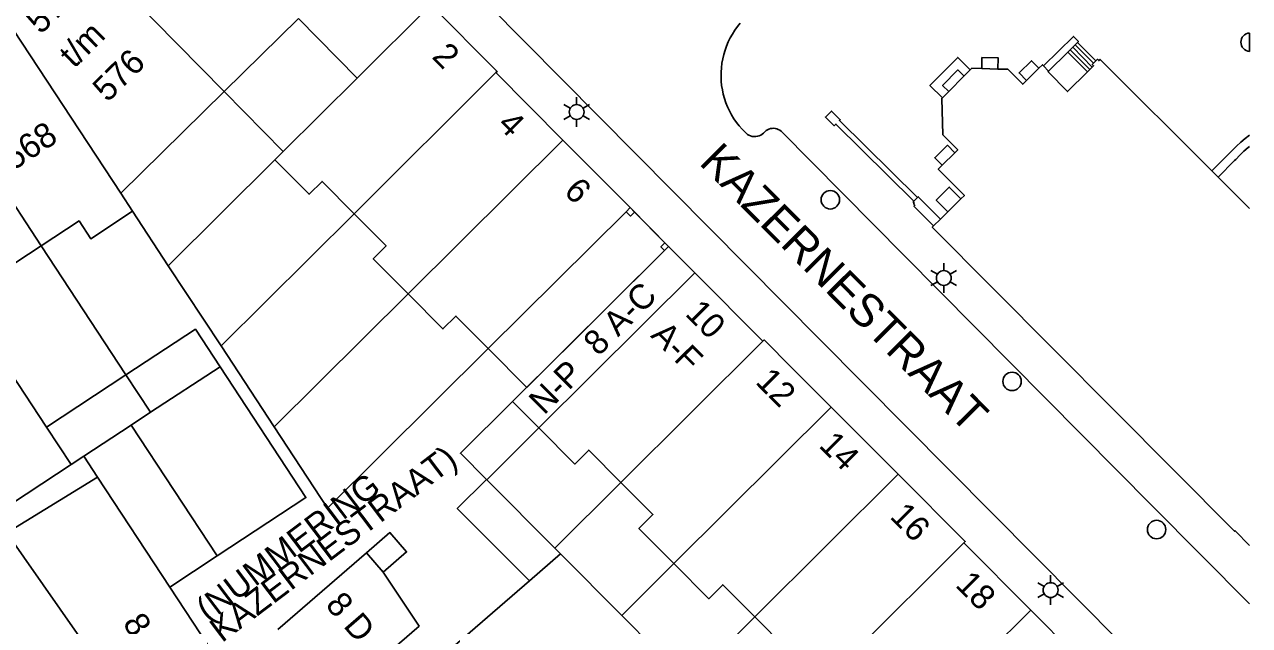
# Model space of a CAD drawing. Extents: x 122462 to 123306, y 485548 to 486417.
# Drawn here: x 123231.7 to 123306, y 486341.2 to 486377.7 of the extents above; entities that cross this region are included whole.
import ezdxf

# ---------------------------------------------------------------- set-up
doc = ezdxf.new("R2010")
doc.units = 0
for name, color, linetype in [('B-WE-IE-MEUBILAIR_WEGMEUBILAIR_VERKEERSBORD-S', 7, 'Continuous'), ('Level 1', 7, 'Continuous'), ('Level 10', 7, 'Continuous'), ('Level 17', 7, 'Continuous'), ('Level 19', 7, 'Continuous'), ('Level 2', 7, 'Continuous'), ('Level 21', 7, 'Continuous'), ('Level 30', 7, 'Continuous'), ('Level 31', 7, 'Continuous'), ('Level 33', 7, 'Continuous'), ('Level 4', 7, 'Continuous'), ('Level 50', 7, 'Continuous'), ('Level 53', 7, 'Continuous'), ('N-WE-GR-BOOM_DOORWORTELBARE RUIMTE-G', 7, 'Continuous')]:
    doc.layers.add(name, color=color, linetype=linetype)

msp = doc.modelspace()

# ---------------------------------------------------------------- linework, layer by layer
at = {"layer": 'Level 1'}
for p, q in [((123256.34, 486378.88), (123251.87, 486374.438)), ((123243.802, 486373.618), (123248.312, 486378.054)), ((123264.354, 486370.678), (123260.294, 486374.764)), ((123289.076, 486374.942), (123287.385, 486373.241)), ((123290.752, 486374.985), (123289.767, 486375.012)), ((123293.235, 486375.03), (123292.489, 486374.289)), ((123293.83, 486374.856), (123293.518, 486375.17)), ((123251.87, 486374.438), (123247.383, 486369.978)), ((123237.525, 486367.443), (123243.802, 486373.618)), ((123268.433, 486366.574), (123264.354, 486370.678)), ((123247.383, 486369.978), (123246.882, 486369.48)), ((123288.139, 486369.906), (123287.372, 486369.146)), ((123304.123, 486368.414), (123303.735, 486368.802)), ((123238.241, 486366.353), (123237.525, 486367.443)), ((123268.186, 486366.328), (123268.433, 486366.574)), ((123288.504, 486367.109), (123287.715, 486366.328)), ((123259.825, 486358.02), (123268.186, 486366.328)), ((123287.264, 486365.879), (123286.849, 486365.469)), ((123287.715, 486366.328), (123287.264, 486365.879)), ((123261.298, 486354.815), (123270.521, 486363.981)), ((123270.521, 486363.981), (123270.767, 486364.226)), ((123270.767, 486364.226), (123272.36, 486362.623)), ((123272.36, 486362.623), (123276.484, 486358.474)), ((123262.899, 486353.207), (123261.298, 486354.815)), ((123280.629, 486354.472), (123284.699, 486350.396)), ((123236.113, 486350.23), (123240.501, 486343.552)), ((123288.689, 486346.239), (123292.744, 486342.159)), ((123247.061, 486340.98), (123252.432, 486345.632)), ((123252.432, 486345.632), (123253.45, 486344.457)), ((123264.21, 486345.573), (123262.322, 486343.937)), ((123267.93, 486341.835), (123264.21, 486345.573)), ((123262.322, 486343.937), (123256.812, 486339.165)), ((123292.744, 486342.159), (123296.799, 486338.079)), ((123269.943, 486339.812), (123267.93, 486341.835))]:
    msp.add_line(p, q, dxfattribs=at)
for points in [[(123260.294, 486374.764), (123260.37, 486374.84), (123256.34, 486378.88)], [(123303.735, 486368.802), (123296.949, 486375.569), (123296.873, 486375.494), (123296.79, 486375.578), (123296.691, 486375.48)], [(123289.767, 486375.012), (123289.161, 486375.028), (123289.076, 486374.942)], [(123292.489, 486374.289), (123292.262, 486374.064), (123291.364, 486374.969), (123290.752, 486374.985)], [(123293.518, 486375.17), (123293.448, 486375.241), (123293.235, 486375.03)], [(123296.185, 486374.81), (123294.983, 486373.62), (123293.793, 486374.82), (123293.83, 486374.856)], [(123296.691, 486375.48), (123296.478, 486375.269), (123296.562, 486375.184), (123296.185, 486374.81)], [(123287.385, 486373.241), (123287.342, 486373.198), (123287.418, 486370.987), (123288.316, 486370.082), (123288.139, 486369.906)], [(123246.882, 486369.48), (123248.959, 486367.39), (123249.741, 486368.167), (123251.687, 486366.209)], [(123287.372, 486369.146), (123287.137, 486368.913), (123288.716, 486367.32), (123288.504, 486367.109)], [(123306.018, 486366.524), (123304.123, 486368.414)], [(123232.701, 486364.262), (123235, 486365.773), (123235.711, 486364.691), (123238.241, 486366.353)], [(123251.687, 486366.209), (123253.632, 486364.252), (123252.852, 486363.477), (123254.966, 486361.348)], [(123286.849, 486365.469), (123286.769, 486365.39), (123305.11, 486346.939), (123305.14, 486346.97), (123306.018, 486346.085)], [(123228.584, 486360.007), (123231.114, 486361.67), (123230.403, 486362.751), (123232.701, 486364.262)], [(123254.966, 486361.348), (123257.08, 486359.22), (123257.861, 486359.997), (123259.825, 486358.02)], [(123276.484, 486358.474), (123276.559, 486358.549), (123278.27, 486356.835), (123280.629, 486354.472)], [(123267.876, 486349.908), (123265.93, 486351.864), (123265.079, 486351.017), (123262.899, 486353.207)], [(123240.501, 486343.552), (123243.294, 486339.302), (123238.114, 486336.108), (123230.623, 486346.845), (123236.113, 486350.23)], [(123284.699, 486350.396), (123288.769, 486346.319), (123288.689, 486346.239)], [(123271.088, 486344.977), (123268.972, 486347.104), (123269.823, 486347.951), (123267.876, 486349.908)], [(123253.45, 486344.457), (123255.632, 486341.187), (123250.113, 486336.407)], [(123276.004, 486341.742), (123274.057, 486343.698), (123273.205, 486342.85), (123271.088, 486344.977)], [(123279.216, 486336.811), (123277.099, 486338.938), (123277.951, 486339.786), (123276.004, 486341.742)]]:
    msp.add_lwpolyline(points, dxfattribs=at)
at = {"layer": 'Level 10'}
msp.add_lwpolyline([(123262.16, 486355.672), (123259.825, 486358.02), (123268.186, 486366.328), (123268.433, 486366.574), (123270.767, 486364.226), (123262.16, 486355.672)], dxfattribs=at)
at = {"layer": 'Level 17'}
msp.add_line((123270.548, 486364.446), (123268.701, 486366.304), dxfattribs=at)
for points in [[(123259.825, 486378.875), (123279.976, 486358.552), (123306.018, 486332.315)], [(123306.018, 486342.544), (123300.112, 486348.486), (123285.064, 486363.673), (123277.593, 486371.213), (123277.514, 486371.272), (123277.428, 486371.32), (123277.337, 486371.356), (123277.241, 486371.379), (123277.143, 486371.389), (123277.045, 486371.386), (123276.948, 486371.37), (123276.854, 486371.34), (123276.765, 486371.299), (123276.682, 486371.246), (123276.607, 486371.182), (123276.536, 486371.103), (123276.455, 486371.035), (123276.365, 486370.978), (123276.268, 486370.934), (123276.166, 486370.903), (123276.061, 486370.887), (123275.955, 486370.885), (123275.849, 486370.897), (123275.747, 486370.924), (123275.648, 486370.965), (123275.557, 486371.018), (123275.473, 486371.084), (123275.224, 486371.328), (123275.047, 486371.533), (123274.882, 486371.747), (123274.728, 486371.97), (123274.588, 486372.202), (123274.46, 486372.44), (123274.347, 486372.686), (123274.246, 486372.937), (123274.161, 486373.194), (123274.089, 486373.455), (123274.032, 486373.72), (123273.99, 486373.987), (123273.963, 486374.256), (123273.951, 486374.527), (123273.954, 486374.797), (123273.972, 486375.067), (123274.005, 486375.336), (123274.053, 486375.602), (123274.116, 486375.866), (123274.193, 486376.125), (123274.285, 486376.38), (123274.39, 486376.629), (123274.51, 486376.872), (123274.643, 486377.108), (123274.788, 486377.336), (123274.946, 486377.556), (123275.116, 486377.766)]]:
    msp.add_lwpolyline(points, dxfattribs=at)
at = {"layer": 'Level 19'}
for p, q in [((123251.87, 486374.438), (123248.312, 486378.054)), ((123243.802, 486373.618), (123247.383, 486369.978)), ((123246.882, 486369.48), (123240.412, 486363.05)), ((123240.412, 486363.05), (123238.241, 486366.353)), ((123251.687, 486366.209), (123243.611, 486358.182)), ((123232.701, 486364.262), (123237.845, 486356.434)), ((123243.611, 486358.182), (123240.412, 486363.05)), ((123246.838, 486353.27), (123254.966, 486361.348)), ((123233.016, 486353.261), (123228.584, 486360.007)), ((123243.611, 486358.182), (123246.838, 486353.27)), ((123259.74, 486350.064), (123262.899, 486353.207)), ((123226.616, 486345.796), (123234.512, 486350.984)), ((123263.867, 486345.918), (123267.876, 486349.908)), ((123267.93, 486341.835), (123271.088, 486344.977)), ((123271.994, 486337.751), (123276.004, 486341.742))]:
    msp.add_line(p, q, dxfattribs=at)
for points in [[(123259.825, 486358.02), (123250.081, 486348.336), (123246.838, 486353.27)], [(123259.716, 486350.089), (123258.138, 486351.674), (123261.298, 486354.815)]]:
    msp.add_lwpolyline(points, dxfattribs=at)
at = {"layer": 'Level 2'}
for p, q in [((123239.341, 486354.157), (123243.551, 486356.924)), ((123233.016, 486353.261), (123237.845, 486356.434)), ((123239.341, 486354.157), (123237.845, 486356.434)), ((123238.16, 486353.381), (123239.341, 486354.157)), ((123234.512, 486350.984), (123233.016, 486353.261)), ((123235.284, 486351.491), (123238.16, 486353.381)), ((123243.377, 486345.442), (123238.16, 486353.381)), ((123235.284, 486351.491), (123234.512, 486350.984)), ((123236.113, 486350.23), (123235.284, 486351.491)), ((123259.74, 486350.064), (123259.716, 486350.089)), ((123263.867, 486345.918), (123259.74, 486350.064)), ((123264.21, 486345.573), (123263.867, 486345.918)), ((123243.377, 486345.442), (123240.501, 486343.552))]:
    msp.add_line(p, q, dxfattribs=at)
for points in [[(123237.845, 486356.434), (123242.055, 486359.2), (123243.551, 486356.924)], [(123243.551, 486356.924), (123248.768, 486348.985), (123243.377, 486345.442)], [(123259.716, 486350.089), (123257.949, 486348.331), (123262.322, 486343.937)], [(123252.432, 486345.632), (123253.857, 486346.866), (123254.875, 486345.691), (123253.45, 486344.457)]]:
    msp.add_lwpolyline(points, dxfattribs=at)
at = {"layer": 'Level 21'}
for p, q in [((123294.995, 486376.011), (123295.586, 486376.596)), ((123293.83, 486374.856), (123294.995, 486376.011)), ((123268.433, 486366.574), (123268.701, 486366.304)), ((123285.863, 486367.186), (123285.643, 486366.968)), ((123270.548, 486364.446), (123270.767, 486364.226))]:
    msp.add_line(p, q, dxfattribs=at)
for points in [[(123295.586, 486376.596), (123295.642, 486376.651), (123295.331, 486376.965), (123293.518, 486375.17)], [(123285.643, 486366.968), (123280.921, 486371.643), (123280.821, 486371.54), (123280.286, 486372.065), (123280.651, 486372.435), (123281.185, 486371.911), (123281.139, 486371.864), (123285.863, 486367.186)], [(123303.735, 486368.802), (123305.235, 486370.305), (123305.491, 486370.543), (123305.758, 486370.77), (123306.018, 486370.973)], [(123304.123, 486368.414), (123305.117, 486369.426), (123305.187, 486369.505), (123305.424, 486369.756), (123305.672, 486369.996), (123305.931, 486370.224), (123306.018, 486370.294)], [(123285.643, 486366.968), (123285.6, 486366.926), (123285.68, 486366.845), (123285.638, 486366.803), (123285.715, 486366.725), (123285.66, 486366.67), (123286.849, 486365.469)], [(123285.863, 486367.186), (123285.916, 486367.239), (123287.264, 486365.879)], [(123268.701, 486366.304), (123268.453, 486366.059), (123268.186, 486366.328)], [(123270.521, 486363.981), (123270.302, 486364.201), (123270.548, 486364.446)]]:
    msp.add_lwpolyline(points, dxfattribs=at)
at = {"layer": 'Level 30'}
msp.add_line((123294.995, 486376.011), (123296.185, 486374.81), dxfattribs=at)
for points in [[(123289.767, 486375.012), (123289.785, 486375.681), (123290.77, 486375.654), (123290.752, 486374.985)], [(123292.489, 486374.289), (123292.038, 486374.744), (123292.785, 486375.484), (123293.235, 486375.03)], [(123287.372, 486369.146), (123286.921, 486369.6), (123287.688, 486370.361), (123288.139, 486369.906)], [(123287.715, 486366.328), (123287.011, 486367.038), (123287.799, 486367.82), (123288.504, 486367.109)]]:
    msp.add_lwpolyline(points, dxfattribs=at)
at = {"layer": 'Level 31'}
msp.add_line((123295.586, 486376.596), (123296.691, 486375.48), dxfattribs=at)
msp.add_lwpolyline([(123287.385, 486373.241), (123286.63, 486373.992), (123288.32, 486375.693), (123289.076, 486374.942)], dxfattribs=at)
at = {"layer": 'Level 33'}
for p, q in [((123296.48, 486375.102), (123295.291, 486376.303)), ((123296.543, 486375.334), (123295.438, 486376.45)), ((123296.332, 486374.956), (123295.143, 486376.157))]:
    msp.add_line(p, q, dxfattribs=at)
msp.add_lwpolyline([(123287.766, 486373.624), (123287.394, 486373.994), (123288.323, 486374.929), (123288.696, 486374.559)], dxfattribs=at)
at = {"layer": 'Level 4'}
for p, q in [((123243.802, 486373.618), (123235.039, 486382.526)), ((123237.525, 486367.443), (123230.529, 486378.09)), ((123225.704, 486374.909), (123232.701, 486364.262)), ((123251.687, 486366.209), (123260.294, 486374.764)), ((123264.354, 486370.678), (123254.966, 486361.348)), ((123272.36, 486362.623), (123262.899, 486353.207)), ((123276.484, 486358.474), (123267.876, 486349.908)), ((123280.629, 486354.472), (123271.088, 486344.977)), ((123284.699, 486350.396), (123276.004, 486341.742)), ((123288.689, 486346.239), (123279.216, 486336.811)), ((123292.744, 486342.159), (123284.125, 486333.581))]:
    msp.add_line(p, q, dxfattribs=at)
at = {"layer": 'Level 50'}
for p, q in [((123265.189, 486372.829), (123265.189, 486373.279)), ((123264.799, 486372.604), (123264.409, 486372.829)), ((123265.968, 486372.829), (123265.578, 486372.604)), ((123264.799, 486372.154), (123264.409, 486371.929)), ((123265.189, 486371.479), (123265.189, 486371.929)), ((123265.968, 486371.929), (123265.578, 486372.154)), ((123287.47, 486362.754), (123287.47, 486363.204)), ((123287.08, 486362.529), (123286.69, 486362.754)), ((123288.249, 486362.754), (123287.859, 486362.529)), ((123287.08, 486362.079), (123286.69, 486361.854)), ((123287.47, 486361.404), (123287.47, 486361.854)), ((123288.249, 486361.854), (123287.859, 486362.079)), ((123293.949, 486343.819), (123293.949, 486344.269)), ((123293.559, 486343.594), (123293.169, 486343.819)), ((123294.728, 486343.819), (123294.338, 486343.594)), ((123293.559, 486343.144), (123293.169, 486342.919)), ((123293.949, 486342.469), (123293.949, 486342.919)), ((123294.728, 486342.919), (123294.338, 486343.144))]:
    msp.add_line(p, q, dxfattribs=at)
for centre in [(123265.189, 486372.379), (123287.47, 486362.304), (123293.949, 486343.369)]:
    msp.add_circle(centre, 0.45, dxfattribs=at)
at = {"layer": 'Level 53'}
msp.add_line((123306.018, 486376.052), (123306.018, 486377.17), dxfattribs=at)
for centre in [(123280.584, 486367.052), (123291.613, 486356.031), (123300.379, 486347.046)]:
    msp.add_circle(centre, 0.56, dxfattribs=at)
msp.add_arc((123306.054, 486376.611), 0.56, 93.68732, 266.31268, dxfattribs=at)

# ---------------------------------------------------------------- texts
at = {"layer": 'B-WE-IE-MEUBILAIR_WEGMEUBILAIR_VERKEERSBORD-S'}
for s, rotation, p in [('570', 44.52991, (123232.671, 486377.041)), ('t/m', 44.52991, (123234.698, 486374.98)), ('2', 314.37948, (123256.353, 486375.688)), ('576', 44.52991, (123236.726, 486372.919)), ('4', 314.82129, (123260.323, 486371.548)), ('568', 33.30586, (123231.009, 486368.794)), ('6', 314.84042, (123264.353, 486367.491)), ('8 A-C', 44.81928, (123266.517, 486357.512)), ('10', 314.80868, (123271.715, 486360.085)), ('A-F', 314.80869, (123269.624, 486358.77)), ('N-P', 44.87502, (123263.213, 486353.955)), ('12', 314.951, (123275.977, 486355.952)), ('14', 314.951, (123279.834, 486352.089)), ('KAZERNESTRAAT)', 37.10612, (123243.669, 486340.147)), ('(NUMMERING', 37.10612, (123242.836, 486341.398)), ('16', 314.951, (123284.135, 486347.781)), ('18', 314.951, (123288.114, 486343.626)), ('8 D', 310.89907, (123249.893, 486342.44)), ('8 F', 301.65806, (123237.61, 486341.378))]:
    msp.add_text(s, height=1.5, rotation=rotation, dxfattribs=at).set_placement(p)
at = {"layer": 'N-WE-GR-BOOM_DOORWORTELBARE RUIMTE-G'}
msp.add_text('KAZERNESTRAAT', height=2, rotation=314.78933, dxfattribs=at).set_placement((123272.561, 486369.255))

doc.saveas('drawing.dxf')
